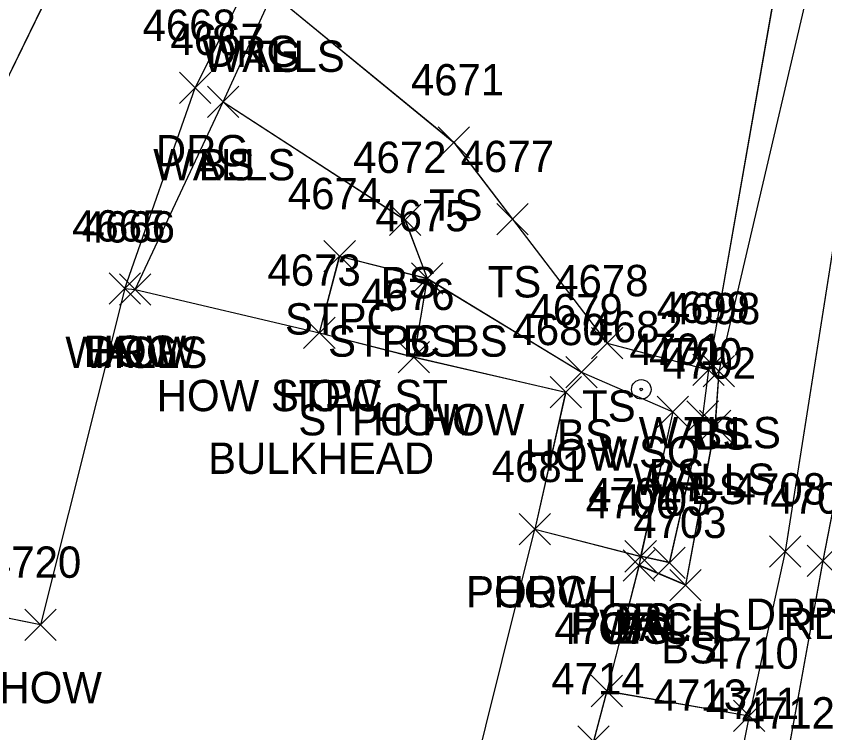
# Model space of a CAD drawing. Extents: x 1554668 to 1563881, y 831386 to 834374.
# Drawn here: x 1562350.6 to 1562402.2, y 833582.8 to 833628.5 of the extents above; entities that cross this region are included whole.
import ezdxf

# ---------------------------------------------------------------- set-up
doc = ezdxf.new("R2010")
doc.units = 0
for name, color, linetype in [('L_A', 7, 'Continuous'), ('L_C', 7, 'Continuous'), ('L_I', 7, 'Continuous'), ('L_TIC', 7, 'Continuous'), ('LBC', 7, 'Continuous'), ('LBF', 7, 'Continuous'), ('LELB', 7, 'Continuous'), ('LWS', 7, 'Continuous'), ('P_A', 7, 'Continuous'), ('P_I', 7, 'Continuous'), ('P_TIC', 7, 'Continuous'), ('PET', 7, 'Continuous'), ('R_A', 7, 'Continuous'), ('R_I', 7, 'Continuous'), ('R_TIC', 7, 'Continuous'), ('RDG', 7, 'Continuous'), ('RDP', 7, 'Continuous'), ('RSW', 7, 'Continuous'), ('U_A', 7, 'Continuous'), ('U_I', 7, 'Continuous'), ('UWV', 7, 'Continuous')]:
    doc.layers.add(name, color=color, linetype=linetype)

msp = doc.modelspace()

# ---------------------------------------------------------------- linework, layer by layer
at = {"layer": 'L_TIC'}
for points in [[(1562362.791, 833622.054), (1562364.791, 833624.054)], [(1562364.791, 833622.054), (1562362.791, 833624.054)], [(1562362.791, 833622.054), (1562364.791, 833624.054)], [(1562364.791, 833622.054), (1562362.791, 833624.054)], [(1562377.504, 833619.474), (1562379.504, 833621.474)], [(1562379.504, 833619.474), (1562377.504, 833621.474)], [(1562381.248, 833614.581), (1562383.248, 833616.581)], [(1562383.248, 833614.581), (1562381.248, 833616.581)], [(1562374.391, 833614.526), (1562376.391, 833616.526)], [(1562376.391, 833614.526), (1562374.391, 833616.526)], [(1562370.222, 833612.214), (1562372.222, 833614.214)], [(1562372.222, 833612.214), (1562370.222, 833614.214)], [(1562375.798, 833610.801), (1562377.798, 833612.801)], [(1562377.798, 833610.801), (1562375.798, 833612.801)], [(1562375.798, 833610.801), (1562377.798, 833612.801)], [(1562377.798, 833610.801), (1562375.798, 833612.801)], [(1562356.516, 833610.149), (1562358.516, 833612.149)], [(1562358.516, 833610.149), (1562356.516, 833612.149)], [(1562356.516, 833610.149), (1562358.516, 833612.149)], [(1562358.516, 833610.149), (1562356.516, 833612.149)], [(1562357.184, 833610.085), (1562359.184, 833612.085)], [(1562359.184, 833610.085), (1562357.184, 833612.085)], [(1562357.184, 833610.085), (1562359.184, 833612.085)], [(1562359.184, 833610.085), (1562357.184, 833612.085)], [(1562368.927, 833607.326), (1562370.927, 833609.326)], [(1562370.927, 833607.326), (1562368.927, 833609.326)], [(1562368.927, 833607.326), (1562370.927, 833609.326)], [(1562370.927, 833607.326), (1562368.927, 833609.326)], [(1562387.273, 833606.66), (1562389.273, 833608.66)], [(1562389.273, 833606.66), (1562387.273, 833608.66)], [(1562374.958, 833605.781), (1562376.958, 833607.781)], [(1562376.958, 833605.781), (1562374.958, 833607.781)], [(1562374.958, 833605.781), (1562376.958, 833607.781)], [(1562376.958, 833605.781), (1562374.958, 833607.781)], [(1562385.643, 833604.808), (1562387.643, 833606.808)], [(1562387.643, 833604.808), (1562385.643, 833606.808)], [(1562393.749, 833604.96), (1562395.749, 833606.96)], [(1562395.749, 833604.96), (1562393.749, 833606.96)], [(1562393.749, 833604.96), (1562395.749, 833606.96)], [(1562395.749, 833604.96), (1562393.749, 833606.96)], [(1562394.404, 833604.874), (1562396.404, 833606.874)], [(1562396.404, 833604.874), (1562394.404, 833606.874)], [(1562384.636, 833603.539), (1562386.636, 833605.539)], [(1562386.636, 833603.539), (1562384.636, 833605.539)], [(1562391.474, 833602.281), (1562393.474, 833604.281)], [(1562393.474, 833602.281), (1562391.474, 833604.281)], [(1562393.369, 833601.985), (1562395.369, 833603.985)], [(1562395.369, 833601.985), (1562393.369, 833603.985)], [(1562394.158, 833601.395), (1562396.158, 833603.395)], [(1562396.158, 833601.395), (1562394.158, 833603.395)], [(1562382.659, 833594.802), (1562384.659, 833596.802)], [(1562384.659, 833594.802), (1562382.659, 833596.802)], [(1562382.659, 833594.802), (1562384.659, 833596.802)], [(1562384.659, 833594.802), (1562382.659, 833596.802)], [(1562389.416, 833593.065), (1562391.416, 833595.065)], [(1562391.416, 833593.065), (1562389.416, 833595.065)], [(1562389.416, 833593.065), (1562391.416, 833595.065)], [(1562391.416, 833593.065), (1562389.416, 833595.065)], [(1562389.309, 833592.484), (1562391.309, 833594.484)], [(1562391.309, 833592.484), (1562389.309, 833594.484)], [(1562389.309, 833592.484), (1562391.309, 833594.484)], [(1562391.309, 833592.484), (1562389.309, 833594.484)], [(1562391.243, 833592.656), (1562393.243, 833594.656)], [(1562393.243, 833592.656), (1562391.243, 833594.656)], [(1562392.279, 833591.232), (1562394.279, 833593.232)], [(1562394.279, 833591.232), (1562392.279, 833593.232)], [(1562351.143, 833588.694), (1562353.143, 833590.694)], [(1562353.143, 833588.694), (1562351.143, 833590.694)], [(1562387.256, 833584.473), (1562389.256, 833586.473)], [(1562389.256, 833584.473), (1562387.256, 833586.473)], [(1562386.411, 833581.255), (1562388.411, 833583.255)], [(1562388.411, 833581.255), (1562386.411, 833583.255)]]:
    msp.add_lwpolyline(points, dxfattribs=at)
at = {"layer": 'LBC'}
for points in [[(1562357.514, 833611.155), (1562352.144, 833589.704), (1562340.526, 833592.051), (1562336.604, 833576.033), (1562376.453, 833566.55), (1562378.467, 833574.848)], [(1562357.514, 833611.155), (1562352.144, 833589.704), (1562340.526, 833592.051), (1562336.604, 833576.033), (1562376.453, 833566.55), (1562378.467, 833574.848)], [(1562357.514, 833611.155), (1562352.144, 833589.704), (1562340.526, 833592.051), (1562336.604, 833576.033), (1562376.453, 833566.55), (1562378.467, 833574.848)], [(1562357.516, 833611.149), (1562352.143, 833589.694), (1562340.527, 833592.042), (1562336.607, 833576.026), (1562376.453, 833566.544), (1562378.467, 833574.842)], [(1562357.514, 833611.155), (1562358.184, 833611.091), (1562369.93, 833608.333), (1562375.96, 833606.788), (1562385.633, 833604.543), (1562383.657, 833595.806)], [(1562357.514, 833611.155), (1562358.184, 833611.091), (1562369.93, 833608.333), (1562375.96, 833606.788), (1562385.633, 833604.543), (1562383.657, 833595.806)], [(1562357.514, 833611.155), (1562358.184, 833611.091), (1562369.93, 833608.333), (1562375.96, 833606.788), (1562385.633, 833604.543), (1562383.657, 833595.806)], [(1562357.516, 833611.149), (1562358.184, 833611.085), (1562369.927, 833608.326), (1562375.958, 833606.781), (1562385.636, 833604.539), (1562383.659, 833595.802)]]:
    msp.add_lwpolyline(points, dxfattribs=at)
at = {"layer": 'LBF'}
for points in [[(1562369.927, 833608.326), (1562371.222, 833613.214), (1562376.798, 833611.801), (1562375.958, 833606.781)], [(1562369.93, 833608.333), (1562371.225, 833613.221), (1562376.798, 833611.807), (1562375.96, 833606.788)], [(1562369.93, 833608.333), (1562371.225, 833613.221), (1562376.798, 833611.807), (1562375.96, 833606.788)], [(1562369.93, 833608.333), (1562371.225, 833613.221), (1562376.798, 833611.807), (1562375.96, 833606.788)], [(1562378.467, 833574.848), (1562383.657, 833595.806)], [(1562378.467, 833574.848), (1562383.657, 833595.806)], [(1562378.467, 833574.848), (1562383.657, 833595.806)], [(1562378.467, 833574.842), (1562383.659, 833595.802)], [(1562383.657, 833595.806), (1562390.415, 833594.07), (1562390.31, 833593.491), (1562388.254, 833585.477), (1562387.413, 833582.263), (1562385.405, 833573.398)], [(1562383.657, 833595.806), (1562390.415, 833594.07), (1562390.31, 833593.491), (1562388.254, 833585.477), (1562387.413, 833582.263), (1562385.405, 833573.398)], [(1562383.657, 833595.806), (1562390.415, 833594.07), (1562390.31, 833593.491), (1562388.254, 833585.477), (1562387.413, 833582.263), (1562385.405, 833573.398)], [(1562383.659, 833595.802), (1562390.416, 833594.065), (1562390.309, 833593.484), (1562388.256, 833585.473), (1562387.411, 833582.255), (1562385.402, 833573.39)]]:
    msp.add_lwpolyline(points, dxfattribs=at)
at = {"layer": 'LELB'}
for points in [[(1562374.194, 833641.027), (1562386.021, 833641.944), (1562401.538, 833639.374), (1562403.2, 833639.246), (1562395.404, 833605.874), (1562395.158, 833602.395), (1562393.279, 833592.232), (1562390.309, 833593.484)], [(1562374.197, 833641.033), (1562386.022, 833641.95), (1562401.541, 833639.38), (1562403.197, 833639.252), (1562395.408, 833605.882), (1562395.155, 833602.399), (1562393.279, 833592.238), (1562390.31, 833593.491)], [(1562374.197, 833641.033), (1562386.022, 833641.95), (1562401.541, 833639.38), (1562403.197, 833639.252), (1562395.408, 833605.882), (1562395.155, 833602.399), (1562393.279, 833592.238), (1562390.31, 833593.491)], [(1562374.197, 833641.033), (1562386.022, 833641.95), (1562401.541, 833639.38), (1562403.197, 833639.252), (1562395.408, 833605.882), (1562395.155, 833602.399), (1562393.279, 833592.238), (1562390.31, 833593.491)], [(1562366.938, 833629.975), (1562378.504, 833620.474), (1562382.248, 833615.581), (1562388.273, 833607.66), (1562394.749, 833605.96)], [(1562366.94, 833629.981), (1562378.508, 833620.482), (1562382.249, 833615.587), (1562388.277, 833607.668), (1562394.748, 833605.965)], [(1562366.94, 833629.981), (1562378.508, 833620.482), (1562382.249, 833615.587), (1562388.277, 833607.668), (1562394.748, 833605.965)], [(1562366.94, 833629.981), (1562378.508, 833620.482), (1562382.249, 833615.587), (1562388.277, 833607.668), (1562394.748, 833605.965)], [(1562363.791, 833623.06), (1562375.388, 833615.532), (1562376.798, 833611.807), (1562386.645, 833605.815), (1562392.476, 833603.288), (1562390.415, 833594.07)], [(1562363.791, 833623.06), (1562375.388, 833615.532), (1562376.798, 833611.807), (1562386.645, 833605.815), (1562392.476, 833603.288), (1562390.415, 833594.07)], [(1562363.791, 833623.06), (1562375.388, 833615.532), (1562376.798, 833611.807), (1562386.645, 833605.815), (1562392.476, 833603.288), (1562390.415, 833594.07)], [(1562363.791, 833623.054), (1562375.391, 833615.526), (1562376.798, 833611.801), (1562386.643, 833605.808), (1562392.474, 833603.281), (1562390.416, 833594.065)]]:
    msp.add_lwpolyline(points, dxfattribs=at)
at = {"layer": 'LWS'}
for points in [[(1562358.184, 833611.091), (1562363.791, 833623.06), (1562366.94, 833629.981), (1562374.943, 833639.2), (1562385.844, 833640.447), (1562400.491, 833638.829), (1562394.748, 833605.965), (1562394.368, 833602.99), (1562392.247, 833593.665)], [(1562358.184, 833611.091), (1562363.791, 833623.06), (1562366.94, 833629.981), (1562374.943, 833639.2), (1562385.844, 833640.447), (1562400.491, 833638.829), (1562394.748, 833605.965), (1562394.368, 833602.99), (1562392.247, 833593.665)], [(1562358.184, 833611.091), (1562363.791, 833623.06), (1562366.94, 833629.981), (1562374.943, 833639.2), (1562385.844, 833640.447), (1562400.491, 833638.829), (1562394.748, 833605.965), (1562394.368, 833602.99), (1562392.247, 833593.665)], [(1562358.184, 833611.085), (1562363.791, 833623.054), (1562366.938, 833629.975), (1562374.943, 833639.194), (1562385.845, 833640.441), (1562400.489, 833638.822), (1562394.749, 833605.96), (1562394.369, 833602.985), (1562392.243, 833593.656)], [(1562392.247, 833593.665), (1562390.415, 833594.07)], [(1562392.247, 833593.665), (1562390.415, 833594.07)], [(1562392.247, 833593.665), (1562390.415, 833594.07)], [(1562392.243, 833593.656), (1562390.416, 833594.065)]]:
    msp.add_lwpolyline(points, dxfattribs=at)
at = {"layer": 'P_TIC'}
for points in [[(1562401.03, 833592.785), (1562403.03, 833594.785)], [(1562403.03, 833592.785), (1562401.03, 833594.785)]]:
    msp.add_lwpolyline(points, dxfattribs=at)
at = {"layer": 'PET'}
for points in [[(1562446.514, 833813.563), (1562435.7, 833762.854), (1562429.669, 833734.264), (1562422.437, 833699.227), (1562413.341, 833652.592), (1562406.134, 833614.879), (1562402.03, 833593.791), (1562399.545, 833580.082), (1562389.601, 833524.029), (1562386.342, 833504.136), (1562384.709, 833497.669), (1562380.24, 833469.601), (1562374.637, 833437.636), (1562367.889, 833393.469), (1562360.289, 833352.08)], [(1562446.514, 833813.563), (1562435.7, 833762.854), (1562429.669, 833734.264), (1562422.437, 833699.227), (1562413.341, 833652.592), (1562406.134, 833614.879), (1562402.03, 833593.791), (1562399.545, 833580.082), (1562389.601, 833524.029), (1562386.342, 833504.136), (1562384.709, 833497.669), (1562380.24, 833469.601), (1562374.637, 833437.636), (1562367.889, 833393.469), (1562360.289, 833352.08)], [(1562446.514, 833813.563), (1562435.7, 833762.854), (1562429.669, 833734.264), (1562422.437, 833699.227), (1562413.341, 833652.592), (1562406.134, 833614.879), (1562402.03, 833593.791), (1562399.545, 833580.082), (1562389.601, 833524.029), (1562386.342, 833504.136), (1562384.709, 833497.669), (1562380.24, 833469.601), (1562374.637, 833437.636), (1562367.889, 833393.469), (1562360.289, 833352.08)], [(1562446.513, 833813.556), (1562435.697, 833762.843), (1562429.671, 833734.255), (1562422.435, 833699.223), (1562413.341, 833652.586), (1562406.134, 833614.874), (1562402.03, 833593.785), (1562399.545, 833580.078), (1562389.599, 833524.021), (1562386.34, 833504.127), (1562384.71, 833497.666), (1562380.238, 833469.596), (1562374.637, 833437.628), (1562367.889, 833393.463), (1562360.289, 833352.078)]]:
    msp.add_lwpolyline(points, dxfattribs=at)
at = {"layer": 'R_TIC'}
for points in [[(1562361.01, 833622.949), (1562363.01, 833624.949)], [(1562363.01, 833622.949), (1562361.01, 833624.949)], [(1562356.516, 833610.149), (1562358.516, 833612.149)], [(1562358.516, 833610.149), (1562356.516, 833612.149)], [(1562398.623, 833593.371), (1562400.623, 833595.371)], [(1562400.623, 833593.371), (1562398.623, 833595.371)], [(1562387.256, 833584.473), (1562389.256, 833586.473)], [(1562389.256, 833584.473), (1562387.256, 833586.473)], [(1562396.329, 833582.892), (1562398.329, 833584.892)], [(1562398.329, 833582.892), (1562396.329, 833584.892)], [(1562396.329, 833582.892), (1562398.329, 833584.892)], [(1562398.329, 833582.892), (1562396.329, 833584.892)], [(1562386.411, 833581.255), (1562388.411, 833583.255)], [(1562388.411, 833581.255), (1562386.411, 833583.255)]]:
    msp.add_lwpolyline(points, dxfattribs=at)
at = {"layer": 'RDG'}
for points in [[(1562381.354, 833679.415), (1562367.857, 833659.939), (1562359.558, 833644.15), (1562346.858, 833618.067), (1562334.587, 833609.74), (1562319.739, 833600.672), (1562317.071, 833587.985), (1562320.562, 833581.259), (1562336.604, 833576.033)], [(1562381.354, 833679.415), (1562367.857, 833659.939), (1562359.558, 833644.15), (1562346.858, 833618.067), (1562334.587, 833609.74), (1562319.739, 833600.672), (1562317.071, 833587.985), (1562320.562, 833581.259), (1562336.604, 833576.033)], [(1562381.354, 833679.415), (1562367.857, 833659.939), (1562359.558, 833644.15), (1562346.858, 833618.067), (1562334.587, 833609.74), (1562319.739, 833600.672), (1562317.071, 833587.985), (1562320.562, 833581.259), (1562336.604, 833576.033)], [(1562381.35, 833679.41), (1562367.857, 833659.933), (1562359.553, 833644.144), (1562346.856, 833618.06), (1562334.586, 833609.734), (1562319.737, 833600.665), (1562317.073, 833587.974), (1562320.564, 833581.253), (1562336.607, 833576.026)], [(1562357.514, 833611.155), (1562362.008, 833623.954), (1562365.206, 833630.29), (1562374.197, 833641.033), (1562387.351, 833645.95), (1562401.088, 833644.784), (1562407.069, 833641.687)], [(1562357.514, 833611.155), (1562362.008, 833623.954), (1562365.206, 833630.29), (1562374.197, 833641.033), (1562387.351, 833645.95), (1562401.088, 833644.784), (1562407.069, 833641.687)], [(1562357.514, 833611.155), (1562362.008, 833623.954), (1562365.206, 833630.29), (1562374.197, 833641.033), (1562387.351, 833645.95), (1562401.088, 833644.784), (1562407.069, 833641.687)], [(1562357.516, 833611.149), (1562362.01, 833623.949), (1562365.204, 833630.284), (1562374.194, 833641.027), (1562387.347, 833645.944), (1562401.088, 833644.778), (1562407.067, 833641.681)]]:
    msp.add_lwpolyline(points, dxfattribs=at)
at = {"layer": 'RDP'}
for points in [[(1562422.435, 833699.223), (1562417.216, 833699.796), (1562415.617, 833695.787), (1562417.09, 833691.936), (1562414.806, 833677.714), (1562412.869, 833666.812), (1562407.067, 833641.681), (1562399.623, 833594.371), (1562397.329, 833583.892), (1562396.688, 833580.69), (1562399.545, 833580.078)], [(1562422.437, 833699.227), (1562417.215, 833699.806), (1562415.617, 833695.794), (1562417.089, 833691.946), (1562414.804, 833677.723), (1562412.87, 833666.818), (1562407.069, 833641.687), (1562399.62, 833594.374), (1562397.33, 833583.898), (1562396.691, 833580.699), (1562399.545, 833580.082)], [(1562422.437, 833699.227), (1562417.215, 833699.806), (1562415.617, 833695.794), (1562417.089, 833691.946), (1562414.804, 833677.723), (1562412.87, 833666.818), (1562407.069, 833641.687), (1562399.62, 833594.374), (1562397.33, 833583.898), (1562396.691, 833580.699), (1562399.545, 833580.082)], [(1562422.437, 833699.227), (1562417.215, 833699.806), (1562415.617, 833695.794), (1562417.089, 833691.946), (1562414.804, 833677.723), (1562412.87, 833666.818), (1562407.069, 833641.687), (1562399.62, 833594.374), (1562397.33, 833583.898), (1562396.691, 833580.699), (1562399.545, 833580.082)]]:
    msp.add_lwpolyline(points, dxfattribs=at)
at = {"layer": 'RSW'}
for points in [[(1562388.254, 833585.477), (1562397.33, 833583.898)], [(1562388.254, 833585.477), (1562397.33, 833583.898)], [(1562388.254, 833585.477), (1562397.33, 833583.898)], [(1562388.256, 833585.473), (1562397.329, 833583.892)]]:
    msp.add_lwpolyline(points, dxfattribs=at)
at = {"layer": 'UWV'}
for radius in [0.625, 0.0833]:
    msp.add_circle((1562390.455, 833604.716), radius, dxfattribs=at)

# ---------------------------------------------------------------- texts
at = {"layer": 'L_A'}
for s, p in [('WALLS', (1562362.481, 833624.975)), ('TS', (1562365.348, 833624.975)), ('WALLS', (1562359.334, 833618.054)), ('BS', (1562362.232, 833618.054)), ('TS', (1562376.914, 833615.474)), ('BS', (1562373.832, 833610.526)), ('TS', (1562380.657, 833610.581)), ('STPC', (1562367.734, 833608.214)), ('STPC BS', (1562370.483, 833606.801)), ('BS', (1562375.239, 833606.801)), ('WALLS', (1562353.727, 833606.085)), ('HOW', (1562354.901, 833606.149)), ('HOW', (1562354.901, 833606.149)), ('HOW', (1562355.57, 833606.085)), ('HOW STPC ST', (1562359.556, 833603.326)), ('HOW', (1562367.312, 833603.326)), ('TS', (1562386.683, 833602.66)), ('STPC HOW', (1562368.588, 833601.781)), ('HOW', (1562373.344, 833601.781)), ('BS', (1562385.084, 833600.808)), ('WALLS', (1562390.292, 833600.96)), ('TS', (1562393.158, 833600.96)), ('BS', (1562393.845, 833600.874)), ('HOW', (1562383.021, 833599.539)), ('BS', (1562390.915, 833598.281)), ('WALLS', (1562389.912, 833597.985)), ('BS', (1562393.599, 833597.395)), ('PORCH', (1562379.281, 833590.802)), ('HOW', (1562381.045, 833590.802)), ('PORCH', (1562386.038, 833589.065)), ('BS', (1562388.857, 833589.065)), ('PORCH', (1562385.931, 833588.484)), ('WALLS', (1562387.786, 833588.656)), ('BS', (1562388.75, 833588.484)), ('BS', (1562391.72, 833587.232)), ('HOW', (1562349.528, 833584.694))]:
    msp.add_text(s, height=2, dxfattribs=at).set_placement(p)
at = {"layer": 'L_C'}
msp.add_text('BULKHEAD', height=2, dxfattribs=at).set_placement((1562362.832, 833599.326))
at = {"layer": 'L_I'}
for s, p in [('4667', (1562360.436, 833626.054)), ('4667', (1562360.436, 833626.054)), ('4671', (1562375.764, 833623.474)), ('4672', (1562372.083, 833618.526)), ('4677', (1562378.941, 833618.581)), ('4674', (1562367.915, 833616.214)), ('4675', (1562373.491, 833614.801)), ('4675', (1562373.491, 833614.801)), ('4665', (1562354.161, 833614.149)), ('4665', (1562354.161, 833614.149)), ('4666', (1562354.774, 833614.085)), ('4666', (1562354.774, 833614.085)), ('4673', (1562366.619, 833611.326)), ('4673', (1562366.619, 833611.326)), ('4678', (1562384.966, 833610.66)), ('4676', (1562372.596, 833609.781)), ('4676', (1562372.596, 833609.781)), ('4699', (1562391.434, 833608.96)), ('4699', (1562391.434, 833608.96)), ('4679', (1562383.328, 833608.808)), ('4698', (1562392.097, 833608.874)), ('4680', (1562382.242, 833607.539)), ('4701', (1562389.702, 833606.281)), ('4700', (1562390.944, 833605.985)), ('4702', (1562391.819, 833605.395)), ('4681', (1562380.919, 833598.802)), ('4681', (1562380.919, 833598.802)), ('4704', (1562387.077, 833597.065)), ('4704', (1562387.077, 833597.065)), ('4705', (1562388.905, 833596.656)), ('4706', (1562386.916, 833596.484)), ('4706', (1562386.916, 833596.484)), ('4703', (1562389.941, 833595.232)), ('4720', (1562348.796, 833592.694)), ('4707', (1562384.917, 833588.473)), ('4714', (1562384.718, 833585.255)), ('4713', (1562391.25, 833584.209)), ('4711', (1562394.562, 833583.69))]:
    msp.add_text(s, height=2, dxfattribs=at).set_placement(p)
at = {"layer": 'P_A'}
msp.add_text('RDP', height=2, dxfattribs=at).set_placement((1562399.518, 833588.785))
at = {"layer": 'P_I'}
for s, p in [('4709', (1562398.683, 833596.785)), ('4712', (1562396.852, 833583.078))]:
    msp.add_text(s, height=2, dxfattribs=at).set_placement(p)
at = {"layer": 'R_A'}
for s, p in [('DRG', (1562362.692, 833625.284)), ('DRG', (1562359.498, 833618.949)), ('DRG', (1562355.004, 833606.149)), ('DRP', (1562397.111, 833589.371))]:
    msp.add_text(s, height=2, dxfattribs=at).set_placement(p)
at = {"layer": 'R_I'}
for s, p in [('4668', (1562358.655, 833626.949)), ('4665', (1562354.161, 833614.149)), ('4708', (1562396.284, 833597.371)), ('4707', (1562384.917, 833588.473)), ('4710', (1562394.55, 833586.892)), ('4710', (1562394.55, 833586.892)), ('4714', (1562384.718, 833585.255)), ('4713', (1562391.25, 833584.209)), ('4711', (1562394.562, 833583.69)), ('4711', (1562394.562, 833583.69)), ('4712', (1562396.852, 833583.078))]:
    msp.add_text(s, height=2, dxfattribs=at).set_placement(p)
at = {"layer": 'U_A'}
msp.add_text('WSO', height=2, dxfattribs=at).set_placement((1562387.786, 833599.716))
at = {"layer": 'U_I'}
msp.add_text('4682', height=2, dxfattribs=at).set_placement((1562387.148, 833607.716))

doc.saveas('drawing.dxf')
